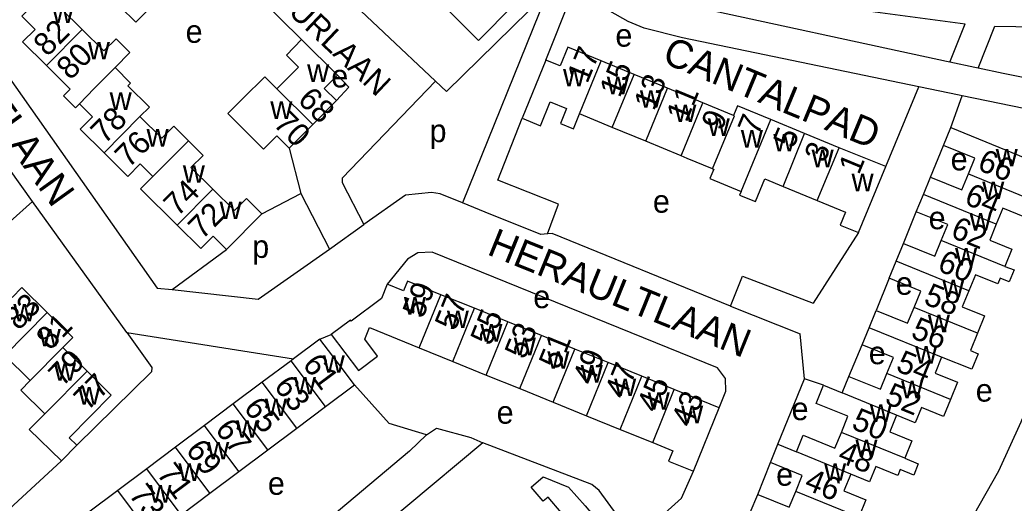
# Model space of a CAD drawing. Extents: x 157768 to 159790, y 387230 to 389604.
# Drawn here: x 158593.9 to 158768.4, y 388603.9 to 388688.8 of the extents above; entities that cross this region are included whole.
import ezdxf

# ---------------------------------------------------------------- set-up
doc = ezdxf.new("R2010")
doc.units = 0
for name, color, linetype in [('BLT_Basislijn', 7, 'Continuous'), ('BLT_Bebouwing', 7, 'Continuous'), ('BLT_Centroide', 7, 'Continuous'), ('BLT_Huisnummer', 7, 'Continuous'), ('BLT_Huisnummer_ tussenligend', 7, 'Continuous'), ('BLT_Onderverdeling_panden', 7, 'Continuous'), ('BLT_Straatnaam', 7, 'Continuous'), ('BLT_Straatnaam_verkleind', 7, 'Continuous')]:
    doc.layers.add(name, color=color, linetype=linetype)

msp = doc.modelspace()

# ---------------------------------------------------------------- linework, layer by layer
at = {"layer": 'BLT_Basislijn'}
for p, q in [((158627.18, 388701.38), (158643.37, 388685.3)), ((158686.2, 388681.71), (158691.3, 388694.54)), ((158686.23, 388693), (158671.59, 388656.64)), ((158757.09, 388681.36), (158759.79, 388688.1)), ((158762.05, 388680.29), (158765, 388687.67)), ((158765, 388687.67), (158793.16, 388687.23)), ((158757.09, 388681.36), (158756.5, 388681.49)), ((158761.45, 388680.41), (158757.09, 388681.36)), ((158762.05, 388680.29), (158761.45, 388680.41)), ((158745.86, 388663.04), (158751.66, 388677)), ((158757.27, 388669.87), (158759.26, 388675.42)), ((158785.48, 388670.03), (158759.26, 388675.42)), ((158677.78, 388660.61), (158682.05, 388671.51)), ((158641.17, 388666.23), (158643.22, 388658.26)), ((158753.67, 388661.17), (158755.99, 388666.74)), ((158596.16, 388656.91), (158592.14, 388662.56)), ((158612.69, 388633.88), (158596.16, 388656.91)), ((158636.41, 388654.73), (158643.22, 388658.26)), ((158643.22, 388658.26), (158648.28, 388648.53)), ((158675.59, 388655.03), (158671.59, 388656.64)), ((158748.94, 388649.51), (158751.19, 388655.08)), ((158648.28, 388648.53), (158654.3, 388652.82)), ((158741.04, 388651.42), (158733.09, 388639.03)), ((158620.68, 388641.45), (158630.18, 388648.47)), ((158746.45, 388643.39), (158744.15, 388637.76)), ((158718.59, 388638.53), (158730.84, 388633.66)), ((158612.69, 388633.88), (158641.92, 388629.23)), ((158646.59, 388632.73), (158648.56, 388633.55)), ((158731.59, 388625.72), (158730.84, 388633.66)), ((158739.39, 388626.16), (158741.69, 388631.73)), ((158726.92, 388614.24), (158731.59, 388625.72)), ((158734.93, 388624.6), (158731.59, 388625.72)), ((158601.24, 388611.33), (158591.3, 388602.14)), ((158723.37, 388605.44), (158725.62, 388611.07))]:
    msp.add_line(p, q, dxfattribs=at)
for points in [[(158631.27, 388705.46), (158635.35, 388701.87), (158639.65, 388703.71), (158666.84, 388678.01)], [(158700.11, 388700.22), (158705.99, 388697.01), (158712.27, 388694.62), (158717.39, 388693.42), (158743.08, 388690.28), (158759.79, 388688.1)], [(158756.5, 388681.49), (158710.03, 388691.56), (158704.36, 388693.64), (158697.72, 388697.55)], [(158751.66, 388677), (158710.16, 388685.61), (158703.44, 388687.31), (158700.64, 388688.48), (158693.28, 388692.68), (158692.45, 388693.49), (158691.3, 388694.54)], [(158666.84, 388678.01), (158668.77, 388676.19), (158686.08, 388693.22)], [(158793.16, 388687.23), (158789.8, 388682.47), (158786.36, 388679.51), (158784.92, 388678.77), (158780.24, 388677.52), (158773.14, 388677.99), (158766.41, 388679.34), (158762.05, 388680.29)], [(158587.93, 388684.47), (158618, 388641.67), (158620.68, 388641.45)], [(158649.64, 388679.07), (158651.64, 388676.98), (158649.5, 388674.59)], [(158666.84, 388678.01), (158650.48, 388660.97), (158650.48, 388660.24), (158654.3, 388652.82)], [(158759.26, 388675.42), (158758.72, 388675.53), (158751.66, 388677)], [(158785.48, 388670.03), (158773.08, 388626.74), (158769.54, 388618.15), (158765.6, 388609.51), (158758.94, 388597.75), (158750.15, 388585.41), (158743.64, 388577.98)], [(158686.48, 388651.19), (158688.42, 388656.44), (158677.78, 388660.61)], [(158671.59, 388656.64), (158667.68, 388658.21), (158666.18, 388658.49), (158661.6, 388657.99), (158654.3, 388652.82)], [(158566.61, 388627.57), (158592.23, 388653.34), (158596.16, 388656.91)], [(158686.48, 388651.19), (158685.35, 388651.1), (158675.59, 388655.03)], [(158718.59, 388638.53), (158687.3, 388651.26), (158686.48, 388651.19)], [(158620.68, 388641.45), (158635.75, 388639.73), (158648.28, 388648.53)], [(158716.63, 388620.66), (158717.79, 388623.59), (158717.75, 388625.8), (158716.33, 388627.7), (158666.28, 388647.97), (158663.76, 388647.87), (158661.96, 388646.74), (158658.4, 388642.36)], [(158718.59, 388638.53), (158720.7, 388643.78), (158733.09, 388639.03)], [(158612.69, 388633.88), (158617.12, 388627.73), (158617.05, 388626.96), (158603.94, 388614.07)], [(158665.26, 388615.88), (158658.71, 388617.9), (158652.63, 388624.68)], [(158665.26, 388615.88), (158667.04, 388617.09), (158673.04, 388615.42), (158675.14, 388614.51)], [(158665.26, 388615.88), (158662.27, 388613.06), (158622.36, 388579.44)], [(158675.14, 388614.51), (158648.83, 388592.48), (158648.83, 388591.93), (158650.3, 388589.8), (158658.95, 388579.41)], [(158701.88, 388597.45), (158695.54, 388606.12), (158694.27, 388607.18), (158675.14, 388614.51)], [(158701.88, 388597.45), (158710.03, 388604.77), (158712.09, 388609.5)]]:
    msp.add_lwpolyline(points, dxfattribs=at)
at = {"layer": 'BLT_Bebouwing'}
for p, q in [((158649.64, 388679.07), (158643.37, 388685.3)), ((158686.2, 388681.71), (158682.05, 388671.51)), ((158701.69, 388679.19), (158695.94, 388681.57)), ((158707.53, 388676.78), (158701.69, 388679.19)), ((158713.76, 388674.2), (158707.53, 388676.78)), ((158645.34, 388670.41), (158649.5, 388674.59)), ((158719.12, 388671.99), (158713.76, 388674.2)), ((158697.87, 388669.89), (158692.13, 388672.26)), ((158731.61, 388668.82), (158725.66, 388671.28)), ((158641.17, 388666.23), (158645.34, 388670.41)), ((158703.73, 388667.47), (158697.87, 388669.89)), ((158709.92, 388664.91), (158703.73, 388667.47)), ((158737.65, 388666.33), (158731.61, 388668.82)), ((158745.86, 388663.04), (158737.65, 388666.33)), ((158741.04, 388651.42), (158745.86, 388663.04)), ((158752.43, 388658.12), (158753.67, 388661.17)), ((158727.87, 388659.53), (158733.83, 388657.07)), ((158751.19, 388655.08), (158752.43, 388658.12)), ((158630.18, 388648.47), (158636.41, 388654.73)), ((158747.68, 388646.4), (158748.94, 388649.51)), ((158746.45, 388643.39), (158747.68, 388646.4)), ((158673.68, 388638.13), (158667.81, 388640.52)), ((158679.55, 388635.74), (158673.68, 388638.13)), ((158742.91, 388634.72), (158744.15, 388637.76)), ((158685.42, 388633.35), (158679.55, 388635.74)), ((158741.69, 388631.73), (158742.91, 388634.72)), ((158646.59, 388632.73), (158641.92, 388629.23)), ((158691.3, 388630.96), (158685.42, 388633.35)), ((158605.73, 388627.06), (158601.48, 388631.24)), ((158664.01, 388631.18), (158669.89, 388628.79)), ((158697.17, 388628.58), (158691.3, 388630.96)), ((158595.77, 388625.45), (158591.31, 388629.85)), ((158641.53, 388628.93), (158636.46, 388625.13)), ((158641.92, 388629.23), (158641.53, 388628.93)), ((158669.89, 388628.79), (158675.76, 388626.4)), ((158703.04, 388626.19), (158697.17, 388628.58)), ((158675.76, 388626.4), (158681.63, 388624.02)), ((158708.7, 388623.89), (158703.04, 388626.19)), ((158738.21, 388623.26), (158739.39, 388626.16)), ((158636.46, 388625.13), (158631.39, 388621.33)), ((158647.56, 388620.88), (158652.63, 388624.68)), ((158681.63, 388624.02), (158687.5, 388621.63)), ((158716.63, 388620.66), (158708.7, 388623.89)), ((158734.93, 388624.6), (158738.21, 388623.26)), ((158631.39, 388621.33), (158626.32, 388617.53)), ((158642.5, 388617.08), (158647.56, 388620.88)), ((158687.5, 388621.63), (158693.37, 388619.24)), ((158693.37, 388619.24), (158699.24, 388616.85)), ((158626.32, 388617.53), (158621.26, 388613.73)), ((158637.43, 388613.28), (158642.5, 388617.08)), ((158699.24, 388616.85), (158704.97, 388614.55)), ((158601.24, 388611.33), (158603.94, 388614.07)), ((158621.26, 388613.73), (158616.19, 388609.93)), ((158632.36, 388609.48), (158637.43, 388613.28)), ((158725.62, 388611.07), (158726.92, 388614.24)), ((158726.92, 388614.24), (158730.17, 388612.92)), ((158616.19, 388609.93), (158611.12, 388606.12)), ((158627.29, 388605.68), (158632.36, 388609.48)), ((158611.12, 388606.12), (158606.06, 388602.32)), ((158622.23, 388601.88), (158627.29, 388605.68)), ((158722.08, 388602.27), (158723.37, 388605.44))]:
    msp.add_line(p, q, dxfattribs=at)
for points in [[(158618.67, 388697.06), (158614.85, 388693.2), (158616.96, 388691.08), (158614.26, 388688.37), (158611.54, 388691.05), (158608.01, 388694.59), (158610.31, 388696.92), (158608.13, 388699.08), (158612.29, 388703.26)], [(158670, 388693.73), (158667.89, 388691.63), (158671.7, 388687.83), (158674.39, 388685.14), (158680.61, 388691.41), (158678.29, 388693.76), (158680.45, 388695.94), (158676.28, 388700.08)], [(158604.87, 388687.09), (158601.05, 388690.85), (158603.19, 388692.96), (158600.5, 388695.68), (158594.27, 388689.4), (158596.6, 388687.09), (158594.43, 388684.9), (158598.62, 388680.75)], [(158610.66, 388680.44), (158613.21, 388683.03), (158610.81, 388685.43), (158608.69, 388683.32), (158604.87, 388687.09)], [(158643.37, 388685.3), (158640.69, 388682.6), (158642.82, 388680.48), (158639.03, 388676.67)], [(158695.94, 388681.57), (158690.06, 388684), (158688.7, 388680.69), (158686.2, 388681.71)], [(158598.62, 388680.75), (158602.78, 388676.62), (158601.58, 388675.42), (158603.68, 388673.32), (158604.4, 388674.05)], [(158615.01, 388671.8), (158616.68, 388673.44), (158612.86, 388677.2), (158613.34, 388677.66), (158610.66, 388680.44)], [(158639.03, 388676.67), (158636.9, 388678.79), (158633.13, 388675.01), (158630.45, 388672.31), (158633.16, 388669.6), (158636.7, 388666.07), (158639, 388668.39), (158641.17, 388666.23)], [(158649.5, 388674.59), (158647.34, 388676.74), (158649.64, 388679.07)], [(158682.05, 388671.51), (158685.29, 388670.19), (158686.99, 388674.38), (158689.84, 388673.22), (158688.77, 388670.59), (158691.07, 388669.65), (158692.13, 388672.26)], [(158604.4, 388674.05), (158606.7, 388671.74), (158604.54, 388669.58), (158608.73, 388665.44)], [(158725.66, 388671.28), (158719.82, 388673.7), (158719.12, 388671.99)], [(158623.53, 388667.55), (158620.97, 388670.13), (158618.84, 388668.02), (158615.01, 388671.8)], [(158755.99, 388666.74), (158757.27, 388669.87)], [(158757.27, 388669.87), (158774.08, 388662.95), (158773.36, 388661.17), (158777.35, 388659.54), (158775.65, 388655.4), (158771.49, 388657.16)], [(158627.78, 388659.07), (158623.96, 388662.86), (158626.09, 388664.97), (158623.53, 388667.55)], [(158608.73, 388665.44), (158612.91, 388661.29), (158615.07, 388663.47), (158617.27, 388661.27)], [(158760.33, 388661.71), (158761.47, 388664.51), (158755.99, 388666.74)], [(158715.45, 388662.62), (158711.03, 388664.45), (158709.92, 388664.91)], [(158715.45, 388662.62), (158715.65, 388662.54), (158714.98, 388660.9), (158720.46, 388658.63)], [(158617.27, 388661.27), (158615.1, 388659.09), (158621.51, 388652.74)], [(158720.46, 388658.63), (158720.21, 388658.02), (158722.98, 388656.87), (158724.64, 388660.86), (158727.87, 388659.53)], [(158753.67, 388661.17), (158759.19, 388658.92), (158760.33, 388661.71)], [(158636.41, 388654.73), (158633.71, 388657.41), (158631.6, 388655.28), (158627.78, 388659.07)], [(158733.83, 388657.07), (158738.76, 388655.03), (158737.82, 388652.75), (158741.04, 388651.42)], [(158771.49, 388657.16), (158770.82, 388655.54), (158770.24, 388654.12), (158766.37, 388655.7), (158765.23, 388652.9)], [(158755.57, 388650.02), (158756.72, 388652.82), (158751.19, 388655.08)], [(158621.51, 388652.74), (158625.67, 388648.61), (158627.85, 388650.78), (158630.18, 388648.47)], [(158765.23, 388652.9), (158764.08, 388650.1), (158767.97, 388648.52), (158766.73, 388645.47)], [(158748.94, 388649.51), (158754.45, 388647.26), (158755.57, 388650.02)], [(158766.73, 388645.47), (158768.34, 388644.89), (158767.5, 388642.79), (158765.9, 388643.43), (158765.48, 388642.42), (158761.56, 388644.02), (158760.42, 388641.21)], [(158667.81, 388640.52), (158661.94, 388642.9), (158661.25, 388641.2), (158658.4, 388642.36)], [(158750.82, 388638.29), (158751.98, 388641.14), (158746.45, 388643.39)], [(158598.74, 388637.4), (158594.3, 388641.76), (158592.58, 388640.02)], [(158658.4, 388642.36), (158657.38, 388639.86), (158652.06, 388635.88), (158651.92, 388636.07), (158648.56, 388633.55)], [(158760.42, 388641.21), (158759.27, 388638.4), (158763.18, 388636.8), (158761.93, 388633.76)], [(158744.15, 388637.76), (158749.68, 388635.5), (158750.82, 388638.29)], [(158601.48, 388631.24), (158603.22, 388633.01), (158598.74, 388637.4)], [(158648.56, 388633.55), (158653.33, 388627.19), (158656.69, 388629.71), (158654.46, 388632.68), (158655.29, 388634.73), (158664.01, 388631.18)], [(158652.63, 388624.68), (158649.59, 388628.73), (158646.59, 388632.73)], [(158761.93, 388633.76), (158760.69, 388630.71), (158762.03, 388630.16), (158760.91, 388627.42), (158755.64, 388629.53)], [(158746.05, 388626.67), (158747.19, 388629.48), (158741.69, 388631.73)], [(158755.64, 388629.53), (158754.51, 388626.75), (158758.45, 388625.14), (158757.21, 388622.12)], [(158605.73, 388627.06), (158609.98, 388622.88), (158602.6, 388615.39), (158603.94, 388614.07)], [(158598.35, 388619.57), (158594.11, 388623.75), (158595.77, 388625.45)], [(158739.39, 388626.16), (158744.92, 388623.91), (158746.05, 388626.67)], [(158738.05, 388616.34), (158739.2, 388619.16), (158733.64, 388621.43), (158734.93, 388624.6)], [(158757.21, 388622.12), (158755.98, 388619.1), (158752.08, 388620.69), (158751, 388618.04), (158747.73, 388619.37)], [(158712.09, 388609.5), (158716.63, 388620.66)], [(158601.24, 388611.33), (158595.59, 388616.87), (158598.35, 388619.57)], [(158747.73, 388619.37), (158746.53, 388616.44), (158750.42, 388614.86), (158749.18, 388611.8)], [(158730.17, 388612.92), (158731.35, 388615.82), (158736.92, 388613.55), (158738.05, 388616.34)], [(158704.97, 388614.55), (158708.48, 388613.12), (158707.73, 388611.27), (158712.09, 388609.5)], [(158749.18, 388611.8), (158751.55, 388610.79), (158750.74, 388608.84), (158748.37, 388609.83), (158747.93, 388608.75), (158744.07, 388610.33), (158742.99, 388607.68), (158739.71, 388609.02)], [(158730.04, 388605.95), (158731.19, 388608.79), (158725.62, 388611.07)], [(158684.31, 388598.38), (158688.9, 388602.24), (158686.62, 388604.96), (158685.74, 388604.23), (158683.63, 388606.74), (158685.76, 388608.53), (158690.2, 388606.72), (158693.11, 388603.46), (158697.26, 388598.53), (158694.57, 388596.26), (158695.76, 388594.85), (158690.8, 388590.67)], [(158739.71, 388609.02), (158738.5, 388606.05), (158742.37, 388604.47), (158741.12, 388601.43)], [(158723.37, 388605.44), (158728.9, 388603.18), (158730.04, 388605.95)]]:
    msp.add_lwpolyline(points, dxfattribs=at)
at = {"layer": 'BLT_Onderverdeling_panden'}
for p, q in [((158604.87, 388687.09), (158598.62, 388680.75)), ((158692.13, 388672.26), (158695.94, 388681.57)), ((158610.66, 388680.44), (158607, 388676.74)), ((158697.87, 388669.89), (158701.69, 388679.19)), ((158645.34, 388670.41), (158639.03, 388676.67)), ((158703.73, 388667.47), (158707.53, 388676.78)), ((158709.92, 388664.91), (158713.76, 388674.2)), ((158615.01, 388671.8), (158608.73, 388665.44)), ((158720.46, 388658.63), (158725.66, 388671.28)), ((158617.27, 388661.27), (158623.53, 388667.55)), ((158727.87, 388659.53), (158731.61, 388668.82)), ((158733.83, 388657.07), (158737.65, 388666.33)), ((158760.33, 388661.71), (158771.49, 388657.16)), ((158627.78, 388659.07), (158621.51, 388652.74)), ((158765.23, 388652.9), (158752.43, 388658.12)), ((158766.73, 388645.47), (158755.57, 388650.02)), ((158760.42, 388641.21), (158747.68, 388646.4)), ((158664.01, 388631.18), (158667.81, 388640.52)), ((158669.89, 388628.79), (158673.68, 388638.13)), ((158761.93, 388633.76), (158750.82, 388638.29)), ((158591.31, 388629.85), (158598.74, 388637.4)), ((158675.76, 388626.4), (158679.55, 388635.74)), ((158755.64, 388629.53), (158742.91, 388634.72)), ((158681.63, 388624.02), (158685.42, 388633.35)), ((158595.77, 388625.45), (158601.48, 388631.24)), ((158687.5, 388621.63), (158691.3, 388630.96)), ((158647.56, 388620.88), (158641.53, 388628.93)), ((158605.73, 388627.06), (158598.35, 388619.57)), ((158693.37, 388619.24), (158697.17, 388628.58)), ((158699.24, 388616.85), (158703.04, 388626.19)), ((158757.21, 388622.12), (158746.05, 388626.67)), ((158642.5, 388617.08), (158636.46, 388625.13)), ((158704.97, 388614.55), (158708.7, 388623.89)), ((158747.73, 388619.37), (158738.21, 388623.26)), ((158637.43, 388613.28), (158631.39, 388621.33)), ((158632.36, 388609.48), (158626.32, 388617.53)), ((158749.18, 388611.8), (158738.05, 388616.34)), ((158627.29, 388605.68), (158621.26, 388613.73)), ((158739.71, 388609.02), (158730.17, 388612.92)), ((158622.23, 388601.88), (158616.19, 388609.93)), ((158617.16, 388598.08), (158611.12, 388606.12)), ((158741.12, 388601.43), (158730.04, 388605.95))]:
    msp.add_line(p, q, dxfattribs=at)
for points in [[(158607, 388676.74), (158604.4, 388674.05)], [(158715.45, 388662.62), (158719.28, 388671.92), (158719.12, 388671.99)]]:
    msp.add_lwpolyline(points, dxfattribs=at)

# ---------------------------------------------------------------- texts
at = {"layer": 'BLT_Centroide'}
for s, p in [('w', (158599.56, 388688.23)), ('e', (158623.02, 388684.75)), ('e', (158698.41, 388684.07)), ('w', (158605.88, 388681.84)), ('w', (158644.34, 388677.88)), ('e', (158648.57, 388676.92)), ('w', (158689.22, 388677.09)), ('w', (158696.91, 388675.72)), ('w', (158609.7, 388672.95)), ('w', (158702.7, 388673.34)), ('w', (158637.88, 388671.38)), ('w', (158708.75, 388670.84)), ('w', (158714.61, 388668.41)), ('w', (158616.17, 388666.53)), ('p', (158665.81, 388667.31)), ('w', (158720.42, 388666.34)), ('w', (158726.12, 388665.67)), ('w', (158732.83, 388662.89)), ('e', (158757.22, 388662.35)), ('w', (158765.13, 388663.03)), ('w', (158622.53, 388660.16)), ('w', (158739.84, 388658.67)), ('w', (158762.77, 388657.31)), ('w', (158628.98, 388653.78)), ('e', (158704.99, 388654.91)), ('e', (158753.36, 388652.01)), ('w', (158760.54, 388651.78)), ('p', (158634.7, 388646.98)), ('w', (158758, 388645.62)), ('e', (158747.6, 388640.5)), ('w', (158755.75, 388640.09)), ('e', (158684.01, 388638.16)), ('w', (158661.31, 388637.03)), ('w', (158592.8, 388635.81)), ('w', (158668.84, 388634.66)), ('w', (158753.23, 388633.91)), ('w', (158597.27, 388631.44)), ('w', (158674.72, 388632.27)), ('w', (158680.59, 388629.88)), ('w', (158686.47, 388627.5)), ('e', (158742.86, 388628.31)), ('w', (158750.98, 388628.41)), ('w', (158647.08, 388626.81)), ('w', (158599.92, 388625.41)), ('w', (158692.33, 388625.09)), ('w', (158642.02, 388623)), ('w', (158698.2, 388622.72)), ('w', (158748.52, 388622.34)), ('w', (158604.17, 388621.22)), ('e', (158761.62, 388621.74)), ('w', (158636.94, 388619.2)), ('w', (158704.08, 388620.31)), ('e', (158677.58, 388617.86)), ('w', (158709.94, 388617.94)), ('e', (158729.32, 388618.49)), ('w', (158743.03, 388618.19)), ('w', (158631.88, 388615.41)), ('w', (158740.52, 388612)), ('w', (158626.81, 388611.59)), ('w', (158621.75, 388607.81)), ('e', (158726.61, 388606.97)), ('w', (158735.02, 388607.84)), ('e', (158637.45, 388605.38)), ('w', (158616.67, 388604))]:
    msp.add_text(s, height=4, dxfattribs=at).set_placement(p)
at = {"layer": 'BLT_Huisnummer'}
for s, rotation, p in [('82', 45.1283, (158598.76, 388682.17)), ('17', 67.5412, (158693.47, 388677.44)), ('13', 67.5412, (158705.18, 388672.66)), ('68', 315.0405, (158642.49, 388674.53)), ('70', 315.0405, (158638.24, 388670.36)), ('9', 67.5412, (158717.03, 388669.14)), ('76', 45.1283, (158613.05, 388662.64)), ('5', 67.5412, (158729.62, 388666.04)), ('66', 337.7263, (158761.72, 388662.53)), ('1', 67.5412, (158741.11, 388661.44)), ('72', 45.1283, (158625.92, 388650.05)), ('62', 337.7263, (158757.02, 388650.68)), ('59', 67.8682, (158664.61, 388636.16)), ('58', 337.7263, (158752.29, 388638.98)), ('55', 67.8682, (158676.52, 388631.38)), ('81', 45.4703, (158599.26, 388630.59)), ('51', 67.8682, (158688.52, 388627.21)), ('54', 337.7263, (158747.42, 388627.2)), ('61', 306.8733, (158643.39, 388628.24)), ('47', 67.8682, (158700.05, 388621.98)), ('77', 45.4664, (158605.84, 388619.99)), ('43', 67.8682, (158711.75, 388617)), ('65', 306.8733, (158633.07, 388620.62)), ('50', 337.7263, (158739.62, 388617.07)), ('69', 306.8733, (158622.91, 388613.21)), ('46', 337.7263, (158731.35, 388606.46))]:
    msp.add_text(s, height=4, rotation=rotation, dxfattribs=at).set_placement(p)
at = {"layer": 'BLT_Huisnummer_ tussenligend'}
for s, rotation, p in [('80', 45.1283, (158602.79, 388678.05)), ('15', 67.5412, (158699.15, 388674.97)), ('11', 67.5412, (158710.89, 388670.63)), ('78', 45.1283, (158608.81, 388666.83)), ('7', 67.5412, (158723.41, 388668.33)), ('3', 67.5412, (158735.09, 388663.51)), ('74', 45.1283, (158621.6, 388654.08)), ('64', 337.7263, (158759.42, 388656.53)), ('60', 337.7263, (158754.7, 388644.82)), ('83', 45.4703, (158593.71, 388634.08)), ('57', 67.8682, (158670.27, 388633.98)), ('56', 337.7263, (158750.04, 388633.04)), ('53', 67.8682, (158682.52, 388629)), ('79', 45.4664, (158601.42, 388624.22)), ('49', 67.8682, (158694.42, 388624.4)), ('63', 306.8733, (158638.38, 388624.43)), ('45', 67.8682, (158705.72, 388619.61)), ('52', 337.7263, (158745.47, 388621.49)), ('67', 306.8733, (158628.06, 388616.85)), ('48', 337.7263, (158737.19, 388611.29)), ('71', 306.8733, (158617.83, 388609.05)), ('73', 306.8733, (158612.93, 388605.38))]:
    msp.add_text(s, height=4, rotation=rotation, dxfattribs=at).set_placement(p)
at = {"layer": 'BLT_Straatnaam'}
for s, rotation, p in [('HERAULTLAAN', 305.6907, (158571.39, 388695.13)), ('CANTALPAD', 337.54, (158706.4, 388681.36)), ('HERAULTLAAN', 337.9448, (158675.71, 388647.66))]:
    msp.add_text(s, height=5, rotation=rotation, dxfattribs=at).set_placement(p)
at = {"layer": 'BLT_Straatnaam_verkleind'}
msp.add_text('HONFLEURLAAN', height=4, rotation=316.6043, dxfattribs=at).set_placement((158625.1, 388704.92))

doc.saveas('drawing.dxf')
